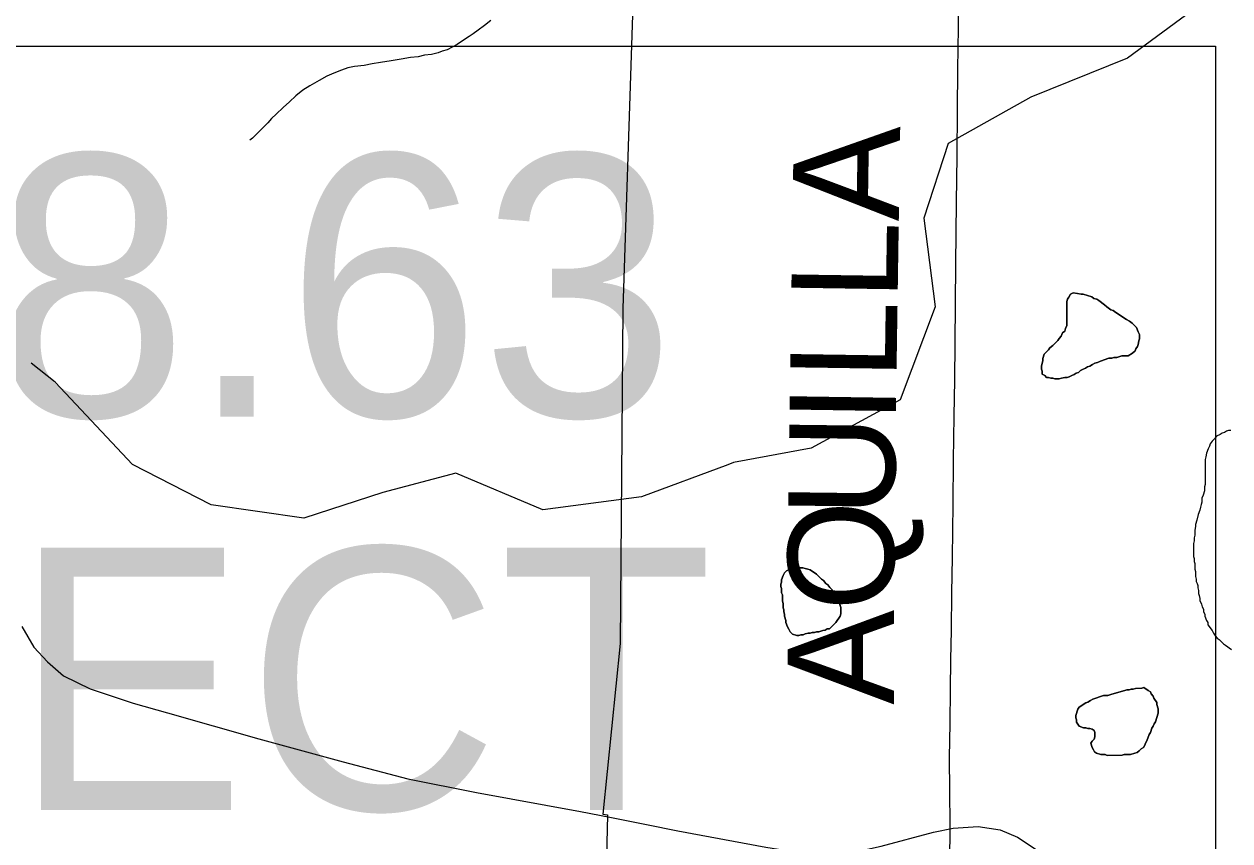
# Model space of a CAD drawing. Extents: x -6.1 to 38, y -7.7 to 22.
# Drawn here: x 7.096 to 7.74, y 15.78 to 16.217 of the extents above; entities that cross this region are included whole.
import ezdxf

# ---------------------------------------------------------------- set-up
doc = ezdxf.new("R2010")
doc.units = 0
for name, color, linetype in [('GM_X_Corporation', 7, 'Continuous'), ('GM_X_County_Road', 7, 'Continuous'), ('GM_X_County_Road_Text', 7, 'Continuous'), ('GM_X_Minor_Lake', 7, 'Continuous'), ('GM_X_Minor_River', 7, 'Continuous'), ('GM_X_State_Route', 7, 'Continuous'), ('SH_Text', 7, 'Continuous')]:
    doc.layers.add(name, color=color, linetype=linetype)

msp = doc.modelspace()

# ---------------------------------------------------------------- linework, layer by layer
at = {"layer": 'GM_X_Corporation'}
msp.add_lwpolyline([(7.42585, 16.36615), (7.42065, 16.21071), (7.41576, 16.06462), (7.41436, 15.88586), (7.40519, 15.79477), (7.4076, 15.79434), (7.40621, 15.73413), (7.39416, 15.40349), (7.39347, 15.38797), (7.23889, 15.39719), (7.03447, 15.40427)], dxfattribs=at)
at = {"layer": 'GM_X_County_Road'}
msp.add_lwpolyline([(7.59043, 15.76803), (7.59057, 15.7891), (7.59047, 15.807), (7.59038, 15.82491), (7.59057, 15.8431), (7.59076, 15.86129), (7.59105, 15.87713), (7.59134, 15.89297), (7.59163, 15.91294), (7.59182, 15.93175), (7.5922, 15.96027), (7.59251, 15.98378), (7.59283, 16.0073), (7.59308, 16.02664), (7.59334, 16.04599), (7.59354, 16.0672), (7.59374, 16.08842), (7.59388, 16.10498), (7.59403, 16.12154), (7.59432, 16.14606), (7.5946, 16.17059), (7.59484, 16.19258), (7.59508, 16.21455), (7.59527, 16.28415)], dxfattribs=at)
at = {"layer": 'GM_X_Minor_Lake'}
for points in [[(7.65864, 16.07273), (7.65636, 16.0731), (7.65485, 16.07233), (7.65409, 16.07081), (7.65333, 16.06967), (7.65296, 16.06853), (7.65299, 16.0556), (7.65224, 16.05408), (7.65186, 16.05256), (7.65072, 16.05179), (7.64997, 16.04989), (7.64883, 16.04875), (7.64807, 16.0476), (7.64542, 16.04494), (7.6439, 16.04379), (7.64315, 16.04265), (7.64087, 16.04036), (7.64012, 16.03808), (7.64012, 16.03693), (7.63937, 16.03389), (7.63938, 16.03237), (7.63976, 16.03123), (7.63976, 16.02971), (7.64128, 16.02896), (7.64205, 16.02782), (7.64319, 16.02782), (7.64433, 16.02745), (7.64547, 16.02745), (7.64661, 16.02707), (7.64889, 16.02708), (7.65003, 16.02747), (7.65192, 16.02785), (7.65307, 16.02786), (7.6542, 16.02824), (7.65572, 16.02901), (7.65686, 16.02939), (7.658, 16.03015), (7.65913, 16.03054), (7.66027, 16.03168), (7.66141, 16.03207)], [(7.65864, 16.07273), (7.66054, 16.07235), (7.66168, 16.07236), (7.66625, 16.07085), (7.66739, 16.0701), (7.66891, 16.06972), (7.67005, 16.06897), (7.6731, 16.0667), (7.67424, 16.06556), (7.67652, 16.06405), (7.67766, 16.06367), (7.67919, 16.06253), (7.6849, 16.05876), (7.68642, 16.058), (7.68794, 16.05686), (7.69022, 16.05459), (7.69099, 16.05231), (7.69175, 16.05079), (7.69176, 16.04851), (7.69138, 16.04737), (7.69101, 16.04547), (7.69063, 16.04433), (7.68987, 16.04319), (7.6895, 16.04204), (7.68798, 16.0409), (7.6857, 16.03937), (7.68229, 16.03936), (7.68077, 16.03897), (7.67963, 16.03859), (7.67811, 16.03858), (7.67697, 16.0382), (7.67545, 16.0382), (7.6709, 16.03666), (7.66938, 16.03589), (7.66786, 16.03551), (7.66672, 16.03474), (7.6652, 16.03398), (7.66407, 16.0336), (7.66293, 16.03283), (7.66141, 16.03207), (7.66027, 16.03168), (7.65913, 16.03054), (7.658, 16.03015), (7.65686, 16.02939), (7.65572, 16.02901), (7.6542, 16.02824), (7.65307, 16.02786), (7.65192, 16.02785), (7.65003, 16.02747), (7.64889, 16.02708), (7.64661, 16.02707), (7.64547, 16.02745), (7.64433, 16.02745), (7.64319, 16.02782), (7.64205, 16.02782), (7.64128, 16.02896), (7.63976, 16.02971), (7.63976, 16.03123), (7.63938, 16.03237), (7.63937, 16.03389), (7.64012, 16.03693), (7.64012, 16.03808), (7.64087, 16.04036), (7.64315, 16.04265), (7.6439, 16.04379), (7.64542, 16.04494), (7.64807, 16.0476), (7.64883, 16.04875), (7.64997, 16.04989), (7.65072, 16.05179), (7.65186, 16.05256), (7.65224, 16.05408), (7.65299, 16.0556), (7.65296, 16.06853), (7.65333, 16.06967), (7.65409, 16.07081), (7.65485, 16.07233), (7.65636, 16.0731), (7.65864, 16.07273)], [(7.66141, 16.03207), (7.66293, 16.03283), (7.66407, 16.0336), (7.6652, 16.03398), (7.66672, 16.03474), (7.66786, 16.03551), (7.66938, 16.03589), (7.6709, 16.03666), (7.67545, 16.0382), (7.67697, 16.0382), (7.67811, 16.03858), (7.67963, 16.03859), (7.68077, 16.03897), (7.68229, 16.03936), (7.6857, 16.03937), (7.68798, 16.0409), (7.6895, 16.04204), (7.68987, 16.04319), (7.69063, 16.04433), (7.69101, 16.04547), (7.69138, 16.04737), (7.69176, 16.04851), (7.69175, 16.05079), (7.69099, 16.05231), (7.69022, 16.05459), (7.68794, 16.05686), (7.68642, 16.058), (7.6849, 16.05876), (7.67919, 16.06253), (7.67766, 16.06367), (7.67652, 16.06405), (7.67424, 16.06556), (7.6731, 16.0667), (7.67005, 16.06897), (7.66891, 16.06972), (7.66739, 16.0701), (7.66625, 16.07085), (7.66168, 16.07236), (7.66054, 16.07235), (7.65864, 16.07273)], [(7.74051, 15.99965), (7.73937, 15.99965), (7.73823, 15.99926), (7.7371, 15.9985), (7.73596, 15.99811), (7.73482, 15.99735), (7.73292, 15.99658), (7.73179, 15.99506), (7.73065, 15.99391), (7.72952, 15.99239), (7.72914, 15.99125), (7.72838, 15.98972), (7.72763, 15.98744), (7.72725, 15.98554), (7.72688, 15.98402), (7.7269, 15.9768), (7.7269, 15.97528), (7.72691, 15.97072), (7.72654, 15.96957), (7.72654, 15.96729), (7.72579, 15.96501), (7.72503, 15.96349), (7.72504, 15.96121), (7.72466, 15.96007), (7.72429, 15.95854), (7.72391, 15.95702), (7.72316, 15.95474), (7.7224, 15.9517), (7.72165, 15.94941), (7.72165, 15.94827), (7.72128, 15.94637), (7.72129, 15.94371), (7.72091, 15.94219), (7.72091, 15.94067), (7.72054, 15.93915), (7.72054, 15.93611), (7.72055, 15.9323), (7.72094, 15.93117), (7.72094, 15.92965), (7.72132, 15.92851), (7.72133, 15.92547), (7.72172, 15.92433), (7.72172, 15.92167), (7.72211, 15.92015), (7.72211, 15.91901), (7.72249, 15.91787), (7.72288, 15.91673), (7.72288, 15.91559), (7.72326, 15.91407), (7.72327, 15.91255), (7.72365, 15.91141), (7.72403, 15.90989), (7.72404, 15.90875), (7.7248, 15.90685), (7.72518, 15.90533), (7.72595, 15.90419), (7.72595, 15.90268), (7.72671, 15.90154), (7.72672, 15.9004), (7.72748, 15.89812), (7.72825, 15.89698), (7.72825, 15.89584), (7.73054, 15.89281), (7.7313, 15.89129), (7.73244, 15.88977), (7.73321, 15.88864), (7.73435, 15.88788), (7.73663, 15.88561), (7.73777, 15.88485), (7.74082, 15.88258)], [(7.50745, 15.92625), (7.51087, 15.92626), (7.51201, 15.92626), (7.51315, 15.92589), (7.51467, 15.92551), (7.51581, 15.92514), (7.51924, 15.92287), (7.5219, 15.92022), (7.52305, 15.91946), (7.52419, 15.91794), (7.52533, 15.91719), (7.52647, 15.91567), (7.52762, 15.91454), (7.52838, 15.91302), (7.52952, 15.91188), (7.52991, 15.91074), (7.53067, 15.9096), (7.5322, 15.90505), (7.53221, 15.90163), (7.53183, 15.90049), (7.52956, 15.89706), (7.52615, 15.89363), (7.52501, 15.89362), (7.52388, 15.89286), (7.52274, 15.89285), (7.52046, 15.89209), (7.51932, 15.89208), (7.51818, 15.8917), (7.51704, 15.89169), (7.5159, 15.89131), (7.51476, 15.89131), (7.51324, 15.89092), (7.51211, 15.89054), (7.51097, 15.89053), (7.50983, 15.89015), (7.50869, 15.89015), (7.50641, 15.8909), (7.50526, 15.89203), (7.5045, 15.89355), (7.50374, 15.89469), (7.50297, 15.89697), (7.50297, 15.89811), (7.5022, 15.90038), (7.5022, 15.90153), (7.50182, 15.90266), (7.50181, 15.9038), (7.50143, 15.90494), (7.50143, 15.90722), (7.50104, 15.90836), (7.50103, 15.91178), (7.50065, 15.91292), (7.50065, 15.9152), (7.50026, 15.91634), (7.50026, 15.91748), (7.50064, 15.91862), (7.50063, 15.91976), (7.50139, 15.92205), (7.50214, 15.92357), (7.50328, 15.92471), (7.50518, 15.92548), (7.50745, 15.92625)], [(7.50745, 15.92625), (7.50518, 15.92548), (7.50328, 15.92471), (7.50214, 15.92357), (7.50139, 15.92205), (7.50063, 15.91976), (7.50064, 15.91862), (7.50026, 15.91748), (7.50026, 15.91634), (7.50065, 15.9152), (7.50065, 15.91292), (7.50103, 15.91178), (7.50104, 15.90836), (7.50143, 15.90722), (7.50143, 15.90494), (7.50181, 15.9038), (7.50182, 15.90266), (7.5022, 15.90153), (7.5022, 15.90038), (7.50297, 15.89811), (7.50297, 15.89697), (7.50374, 15.89469), (7.5045, 15.89355), (7.50526, 15.89203), (7.50641, 15.8909), (7.50869, 15.89015), (7.50983, 15.89015), (7.51097, 15.89053), (7.51211, 15.89054), (7.51324, 15.89092), (7.51476, 15.89131)], [(7.51476, 15.89131), (7.5159, 15.89131), (7.51704, 15.89169), (7.51818, 15.8917), (7.51932, 15.89208), (7.52046, 15.89209), (7.52274, 15.89285), (7.52388, 15.89286), (7.52501, 15.89362), (7.52615, 15.89363), (7.52956, 15.89706), (7.53183, 15.90049), (7.53221, 15.90163), (7.5322, 15.90505), (7.53067, 15.9096), (7.52991, 15.91074), (7.52952, 15.91188), (7.52838, 15.91302), (7.52762, 15.91454), (7.52647, 15.91567), (7.52533, 15.91719), (7.52419, 15.91794), (7.52305, 15.91946), (7.5219, 15.92022), (7.51924, 15.92287), (7.51581, 15.92514), (7.51467, 15.92551), (7.51315, 15.92589), (7.51201, 15.92626), (7.51087, 15.92626), (7.50745, 15.92625)], [(7.67706, 15.8588), (7.68389, 15.86072), (7.68503, 15.8611), (7.68617, 15.86111), (7.68731, 15.86149), (7.68845, 15.8615), (7.68959, 15.86188), (7.69301, 15.86189), (7.69415, 15.86228), (7.69643, 15.86076), (7.69757, 15.86001), (7.69795, 15.85887), (7.6991, 15.85773), (7.69948, 15.85659), (7.701, 15.85432), (7.70101, 15.85318), (7.70177, 15.8509), (7.70178, 15.84862), (7.70027, 15.84405), (7.69952, 15.84291), (7.69914, 15.84177), (7.69838, 15.84062), (7.69763, 15.83834), (7.69687, 15.8372), (7.69574, 15.83377), (7.69498, 15.83263), (7.69461, 15.83149), (7.69385, 15.83035), (7.69271, 15.82958), (7.69157, 15.82844), (7.69044, 15.82768), (7.6893, 15.82729), (7.68702, 15.82652), (7.6836, 15.82651), (7.68247, 15.82613), (7.67449, 15.8261), (7.67335, 15.82648), (7.67107, 15.82647), (7.66879, 15.82722), (7.66765, 15.82798), (7.66726, 15.82912), (7.6665, 15.83025), (7.66573, 15.83253), (7.66649, 15.83367), (7.66763, 15.83482), (7.668, 15.83596), (7.668, 15.83824), (7.66761, 15.83938), (7.66647, 15.84014), (7.66533, 15.84051), (7.66419, 15.84051), (7.66305, 15.84088), (7.66191, 15.84088), (7.65963, 15.84163), (7.6581, 15.84391), (7.6581, 15.84505), (7.65772, 15.84619), (7.65772, 15.84733), (7.65885, 15.85075), (7.6596, 15.85189), (7.66302, 15.85419), (7.66415, 15.85457), (7.66567, 15.85534), (7.66681, 15.8561), (7.6725, 15.85802), (7.67478, 15.85803), (7.67592, 15.85841), (7.67706, 15.8588)], [(7.6836, 15.82651), (7.68702, 15.82652), (7.6893, 15.82729), (7.69044, 15.82768), (7.69157, 15.82844), (7.69271, 15.82958), (7.69385, 15.83035), (7.69461, 15.83149), (7.69498, 15.83263), (7.69574, 15.83377), (7.69687, 15.8372), (7.69763, 15.83834), (7.69838, 15.84062), (7.69914, 15.84177), (7.69952, 15.84291), (7.70027, 15.84405), (7.70178, 15.84862), (7.70177, 15.8509), (7.70101, 15.85318), (7.701, 15.85432), (7.69948, 15.85659), (7.6991, 15.85773), (7.69795, 15.85887), (7.69757, 15.86001), (7.69643, 15.86076), (7.69415, 15.86228), (7.69301, 15.86189), (7.68959, 15.86188), (7.68845, 15.8615), (7.68731, 15.86149), (7.68617, 15.86111), (7.68503, 15.8611), (7.68389, 15.86072), (7.67706, 15.8588)], [(7.67706, 15.8588), (7.67592, 15.85841), (7.67478, 15.85803), (7.6725, 15.85802), (7.66681, 15.8561), (7.66567, 15.85534), (7.66415, 15.85457), (7.66302, 15.85419), (7.6596, 15.85189), (7.65885, 15.85075), (7.65772, 15.84733), (7.65772, 15.84619), (7.6581, 15.84505), (7.6581, 15.84391), (7.65963, 15.84163), (7.66191, 15.84088), (7.66305, 15.84088), (7.66419, 15.84051), (7.66533, 15.84051), (7.66647, 15.84014), (7.66761, 15.83938), (7.668, 15.83824), (7.668, 15.83596), (7.66763, 15.83482), (7.66649, 15.83367), (7.66573, 15.83253), (7.6665, 15.83025), (7.66726, 15.82912), (7.66765, 15.82798), (7.66879, 15.82722), (7.67107, 15.82647), (7.67335, 15.82648), (7.67449, 15.8261), (7.68247, 15.82613), (7.6836, 15.82651)]]:
    msp.add_lwpolyline(points, dxfattribs=at)
at = {"layer": 'GM_X_Minor_River'}
for points in [[(7.72309, 16.22617), (7.68541, 16.19844), (7.63375, 16.1775), (7.58964, 16.15279), (7.57653, 16.11297), (7.58269, 16.0656), (7.56394, 16.01592), (7.51643, 15.99006), (7.47493, 15.9824), (7.47191, 15.98126), (7.4259, 15.96412), (7.37307, 15.9572), (7.32658, 15.97682), (7.28772, 15.96651), (7.24548, 15.95278), (7.196, 15.95989), (7.15404, 15.98141), (7.11278, 16.02529), (7.09992, 16.0355)], [(7.34532, 16.21846), (7.34195, 16.21574), (7.33857, 16.2134), (7.33595, 16.21145), (7.3337, 16.20989), (7.3307, 16.20793), (7.32732, 16.20559), (7.32205, 16.20283), (7.31941, 16.20203), (7.31715, 16.20123), (7.31374, 16.2004), (7.30995, 16.19996), (7.30655, 16.19913), (7.30238, 16.19868), (7.29746, 16.19783), (7.29216, 16.19697), (7.28648, 16.19611), (7.28193, 16.19527), (7.27777, 16.19443), (7.27247, 16.19396), (7.26906, 16.19314), (7.26566, 16.19194), (7.26151, 16.19034), (7.25775, 16.18875), (7.25361, 16.1864), (7.24872, 16.18365), (7.24497, 16.1813), (7.24123, 16.17819), (7.23786, 16.17508), (7.2345, 16.17198), (7.23077, 16.16849), (7.22815, 16.16616), (7.22629, 16.16385), (7.21808, 16.15572), (7.21674, 16.15452)]]:
    msp.add_lwpolyline(points, dxfattribs=at)
at = {"layer": 'GM_X_State_Route'}
for points in [[(7.0949, 15.89493), (7.10123, 15.8839), (7.10853, 15.8761), (7.11717, 15.86859), (7.13146, 15.86164), (7.15434, 15.85388), (7.17272, 15.84877), (7.22154, 15.83488), (7.26648, 15.82263), (7.30099, 15.81364), (7.33776, 15.80629), (7.39332, 15.79607), (7.40889, 15.79301), (7.42852, 15.78914)], [(7.42852, 15.78914), (7.4452, 15.78586), (7.49218, 15.77708), (7.50913, 15.77442), (7.52363, 15.7732), (7.53691, 15.77381), (7.55386, 15.77769), (7.58176, 15.78502), (7.59226, 15.78729), (7.60554, 15.78811), (7.61738, 15.78627), (7.62658, 15.78239), (7.63822, 15.77483), (7.66927, 15.7493), (7.69777, 15.72327), (7.72196, 15.69987), (7.74607, 15.67904), (7.76056, 15.66944), (7.77446, 15.66188), (7.78949, 15.65581), (7.80015, 15.65081)]]:
    msp.add_lwpolyline(points, dxfattribs=at)
at = {"layer": 'SH_Text'}
msp.add_lwpolyline([(5.89956, 16.20475), (7.73244, 16.20475), (7.73244, 15.54026), (5.89956, 15.54026)], close=True, dxfattribs=at)

# ---------------------------------------------------------------- texts
at = {"layer": 'GM_X_County_Road_Text'}
for s, rotation, p in [('A', 89.13663, (7.56322, 16.11123)), ('L', 89.13856, (7.56258, 16.06873)), ('L', 89.14161, (7.56194, 16.02624)), ('I', 89.13348, (7.56159, 16.0029)), ('U', 89.29326, (7.56097, 15.95295)), ('Q', 89.67213, (7.56069, 15.90305)), ('A', 89.96721, (7.56066, 15.85312))]:
    msp.add_text(s, height=0.05682, rotation=rotation, dxfattribs=at).set_placement(p)
at = {"layer": 'SH_Text'}
for s, p in [('GEA-322-08.63', (6.14322, 16.00699)), ('END PROJECT', (6.14322, 15.79699))]:
    msp.add_text(s, height=0.1399997, dxfattribs=at).set_placement(p)

doc.saveas('drawing.dxf')
